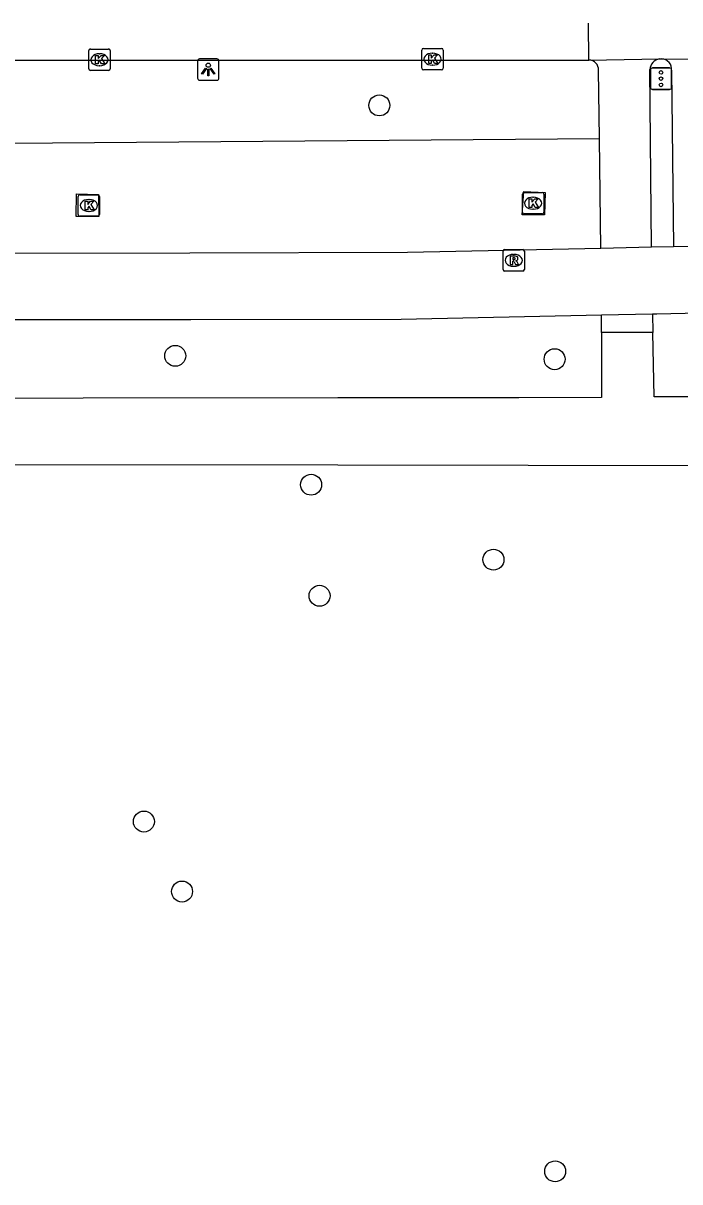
# Model space of a CAD drawing. Extents: x 160732 to 162105, y 387428 to 388479.
# Drawn here: x 160985.3 to 161016, y 388287.3 to 388341.4 of the extents above; entities that cross this region are included whole.
import ezdxf

# ---------------------------------------------------------------- set-up
doc = ezdxf.new("R2010")
doc.units = 0
for name, color, linetype in [('IMGEO_Berm_groen', 7, 'Continuous'), ('IMGEO_Boom', 7, 'Continuous'), ('IMGEO_Fietspad_open', 7, 'Continuous'), ('IMGEO_Kolk', 7, 'Continuous'), ('IMGEO_Lichtpunt', 7, 'Continuous'), ('IMGEO_Rijbaan_regionaal_gesloten', 7, 'Continuous'), ('IMGEO_Rioolput', 7, 'Continuous'), ('IMGEO_Verkeersregelinstallatiepaal', 7, 'Continuous'), ('IMGEO_Voetpad_open', 7, 'Continuous')]:
    doc.layers.add(name, color=color, linetype=linetype)

msp = doc.modelspace()

# ---------------------------------------------------------------- linework, layer by layer
at = {"layer": 'IMGEO_Berm_groen'}
msp.add_lwpolyline([(160961.107, 388335.651), (161012.219, 388336.063)], dxfattribs=at)
at = {"layer": 'IMGEO_Boom'}
for centre in [(161001.942, 388337.607), (160992.409, 388325.914), (161010.128, 388325.756), (160998.756, 388319.897), (161007.272, 388316.397), (160999.149, 388314.712), (160990.946, 388304.169), (160992.727, 388300.902), (161010.153, 388287.838)]:
    msp.add_circle(centre, 0.489, dxfattribs=at)
at = {"layer": 'IMGEO_Fietspad_open'}
for points in [[(161015.595, 388339.248), (161015.674, 388331.002)], [(161012.283, 388330.932), (161003.253, 388330.744), (160993.083, 388330.706), (160966.089, 388330.689), (160958.616, 388330.689), (160957.291, 388330.686)], [(161014.661, 388330.981), (161012.283, 388330.932)], [(161015.674, 388331.002), (161014.661, 388330.981)], [(161020.758, 388331.108), (161015.674, 388331.002)], [(161014.697, 388327.876), (161014.908, 388327.881), (161022.178, 388328.038), (161027.072, 388328.29), (161027.583, 388328.315)], [(160958.97, 388327.605), (160993.142, 388327.612), (161002.959, 388327.623), (161012.319, 388327.825)], [(161012.319, 388327.825), (161014.697, 388327.876)]]:
    msp.add_lwpolyline(points, dxfattribs=at)
msp.add_arc((161015.117, 388339.296), 0.48, 354.2109, 87.5435, dxfattribs=at)
at = {"layer": 'IMGEO_Kolk'}
for p, q in [((160988.37, 388339.313), (160988.37, 388340.165)), ((160988.445, 388340.239), (160989.297, 388340.239)), ((160988.858, 388340.019), (160988.883, 388340.019)), ((160989.371, 388340.165), (160989.371, 388339.313)), ((161003.926, 388339.337), (161003.926, 388340.189)), ((161004.001, 388340.263), (161004.853, 388340.263)), ((161004.414, 388340.043), (161004.439, 388340.043)), ((161004.927, 388340.189), (161004.927, 388339.337)), ((160988.881, 388339.459), (160988.856, 388339.459)), ((161004.437, 388339.483), (161004.412, 388339.483)), ((160989.297, 388339.239), (160988.445, 388339.239)), ((161004.853, 388339.263), (161004.001, 388339.263)), ((160987.95, 388333.434), (160988.802, 388333.434)), ((161008.625, 388332.614), (161008.625, 388333.466)), ((161008.7, 388333.54), (161009.552, 388333.54)), ((161009.626, 388333.466), (161009.626, 388332.614)), ((160987.875, 388332.508), (160987.875, 388333.36)), ((160988.363, 388333.214), (160988.388, 388333.214)), ((160988.876, 388333.36), (160988.876, 388332.508)), ((161009.113, 388333.32), (161009.138, 388333.32)), ((160988.802, 388332.434), (160987.95, 388332.434)), ((160988.386, 388332.654), (160988.361, 388332.654)), ((161009.552, 388332.54), (161008.7, 388332.54)), ((161009.136, 388332.76), (161009.111, 388332.76))]:
    msp.add_line(p, q, dxfattribs=at)
for points in [[(160988.37, 388339.313), (160988.37, 388340.165)], [(160988.445, 388340.239), (160989.297, 388340.239)], [(160988.691, 388339.939), (160988.814, 388339.939), (160988.814, 388339.788), (160988.944, 388339.939), (160989.108, 388339.939), (160988.962, 388339.788), (160989.115, 388339.539), (160988.963, 388339.539), (160988.878, 388339.703), (160988.814, 388339.636), (160988.814, 388339.539), (160988.691, 388339.539), (160988.691, 388339.939)], [(160989.371, 388340.165), (160989.371, 388339.313)], [(161003.926, 388339.337), (161003.926, 388340.189)], [(161004.001, 388340.263), (161004.853, 388340.263)], [(161004.247, 388339.963), (161004.37, 388339.963), (161004.37, 388339.812), (161004.5, 388339.963), (161004.664, 388339.963), (161004.518, 388339.812), (161004.671, 388339.563), (161004.519, 388339.563), (161004.434, 388339.727), (161004.37, 388339.66), (161004.37, 388339.563), (161004.247, 388339.563), (161004.247, 388339.963)], [(161004.927, 388340.189), (161004.927, 388339.337)], [(160989.297, 388339.239), (160988.445, 388339.239)], [(161004.853, 388339.263), (161004.001, 388339.263)], [(160987.95, 388333.434), (160988.802, 388333.434)], [(161008.625, 388332.614), (161008.625, 388333.466)], [(161008.7, 388333.54), (161009.552, 388333.54)], [(161009.626, 388333.466), (161009.626, 388332.614)], [(160987.875, 388332.508), (160987.875, 388333.36)], [(160988.196, 388333.134), (160988.319, 388333.134), (160988.319, 388332.983), (160988.449, 388333.134), (160988.613, 388333.134), (160988.467, 388332.983), (160988.62, 388332.734), (160988.468, 388332.734), (160988.383, 388332.898), (160988.319, 388332.831), (160988.319, 388332.734), (160988.196, 388332.734), (160988.196, 388333.134)], [(160988.876, 388333.36), (160988.876, 388332.508)], [(161008.946, 388333.24), (161009.069, 388333.24), (161009.069, 388333.089), (161009.199, 388333.24), (161009.363, 388333.24), (161009.217, 388333.089), (161009.37, 388332.84), (161009.218, 388332.84), (161009.133, 388333.004), (161009.069, 388332.937), (161009.069, 388332.84), (161008.946, 388332.84), (161008.946, 388333.24)], [(160988.802, 388332.434), (160987.95, 388332.434)], [(161009.552, 388332.54), (161008.7, 388332.54)]]:
    msp.add_lwpolyline(points, dxfattribs=at)
for centre, start, end in [((160988.447, 388340.163), 91.552, 178.448), ((160988.447, 388340.163), 91.552, 178.448), ((160989.295, 388340.163), 1.552, 88.448), ((160989.295, 388340.163), 1.552, 88.448), ((161004.003, 388340.187), 91.552, 178.448), ((161004.003, 388340.187), 91.552, 178.448), ((161004.851, 388340.187), 1.552, 88.448), ((161004.851, 388340.187), 1.552, 88.448), ((161004.003, 388339.339), 181.552, 268.448), ((161004.003, 388339.339), 181.552, 268.448), ((161004.851, 388339.339), 271.552, 358.448), ((161004.851, 388339.339), 271.552, 358.448), ((160988.447, 388339.315), 181.552, 268.448), ((160988.447, 388339.315), 181.552, 268.448), ((160989.295, 388339.315), 271.552, 358.448), ((160989.295, 388339.315), 271.552, 358.448), ((160987.952, 388333.358), 91.552, 178.448), ((160987.952, 388333.358), 91.552, 178.448), ((160988.8, 388333.358), 1.552, 88.448), ((160988.8, 388333.358), 1.552, 88.448), ((161008.702, 388333.464), 91.552, 178.448), ((161008.702, 388333.464), 91.552, 178.448), ((161009.55, 388333.464), 1.552, 88.448), ((161009.55, 388333.464), 1.552, 88.448), ((160987.952, 388332.51), 181.552, 268.448), ((160987.952, 388332.51), 181.552, 268.448), ((160988.8, 388332.51), 271.552, 358.448), ((160988.8, 388332.51), 271.552, 358.448), ((161008.702, 388332.616), 181.552, 268.448), ((161008.702, 388332.616), 181.552, 268.448), ((161009.55, 388332.616), 271.552, 358.448), ((161009.55, 388332.616), 271.552, 358.448)]:
    msp.add_arc(centre, 0.0765, start, end, dxfattribs=at)
for centre, major_axis, ratio, start_param, end_param in [((160988.857, 388339.739), (-0.387, 0.002), 0.722429, 4.712389, 7.853982), ((160988.882, 388339.739), (-0.39, 0.002), 0.717154, 1.570796, 4.712389), ((161004.413, 388339.763), (-0.387, 0.002), 0.722429, 4.712389, 7.853982), ((161004.438, 388339.763), (-0.39, 0.002), 0.717154, 1.570796, 4.712389), ((160988.362, 388332.934), (-0.387, 0.002), 0.722429, 4.712389, 7.853982), ((160988.387, 388332.934), (-0.39, 0.002), 0.717154, 1.570796, 4.712389), ((161009.112, 388333.04), (-0.387, 0.002), 0.722429, 4.712389, 7.853982), ((161009.137, 388333.04), (-0.39, 0.002), 0.717154, 1.570796, 4.712389)]:
    msp.add_ellipse(centre, major_axis=major_axis, ratio=ratio, start_param=start_param, end_param=end_param, dxfattribs=at)
at = {"layer": 'IMGEO_Lichtpunt'}
for p, q in [((160993.453, 388339.685), (160993.453, 388338.878)), ((160993.453, 388339.685), (160993.453, 388338.878)), ((160994.355, 388339.78), (160993.547, 388339.78)), ((160994.355, 388339.78), (160993.547, 388339.78)), ((160994.449, 388338.878), (160994.449, 388339.685)), ((160994.449, 388338.878), (160994.449, 388339.685)), ((160993.547, 388338.784), (160994.355, 388338.784)), ((160993.547, 388338.784), (160994.355, 388338.784))]:
    msp.add_line(p, q, dxfattribs=at)
for points in [[(160993.827, 388339.349), (160993.866, 388339.321), (160993.678, 388339.059), (160993.64, 388339.086), (160993.827, 388339.349)], [(160994.039, 388339.321), (160994.077, 388339.348), (160994.264, 388339.086), (160994.225, 388339.058), (160994.039, 388339.321)], [(160993.929, 388339.301), (160993.976, 388339.301), (160993.976, 388338.979), (160993.929, 388338.979), (160993.929, 388339.301)]]:
    msp.add_lwpolyline(points, dxfattribs=at)
msp.add_circle((160993.952, 388339.483), 0.0994, dxfattribs=at)
for centre, start, end in [((160993.547, 388339.685), 90, 180), ((160993.547, 388339.685), 90, 180), ((160994.355, 388339.685), 0, 90), ((160994.355, 388339.685), 0, 90), ((160993.547, 388338.878), 180, 270), ((160993.547, 388338.878), 180, 270), ((160994.355, 388338.878), 270, 0), ((160994.355, 388338.878), 270, 360)]:
    msp.add_arc(centre, 0.0946, start, end, dxfattribs=at)
at = {"layer": 'IMGEO_Rijbaan_regionaal_gesloten'}
for points in [[(161011.732, 388339.725), (161011.715, 388341.445)], [(160969.355, 388339.721), (161011.732, 388339.725)], [(161011.732, 388339.725), (161015.023, 388339.774)], [(161015.023, 388339.774), (161015.138, 388339.776)], [(161015.138, 388339.776), (161018.349, 388339.75)]]:
    msp.add_lwpolyline(points, dxfattribs=at)
at = {"layer": 'IMGEO_Rioolput'}
for p, q in [((161007.719, 388329.946), (161007.719, 388330.798)), ((161007.794, 388330.872), (161008.646, 388330.872)), ((161008.72, 388330.798), (161008.72, 388329.946)), ((161008.207, 388330.652), (161008.232, 388330.652)), ((161008.646, 388329.872), (161007.794, 388329.872)), ((161008.23, 388330.092), (161008.205, 388330.092))]:
    msp.add_line(p, q, dxfattribs=at)
for points in [[(161007.719, 388329.946), (161007.719, 388330.798)], [(161007.794, 388330.872), (161008.646, 388330.872)], [(161008.72, 388330.798), (161008.72, 388329.946)], [(161008.308, 388330.57), (161008.056, 388330.572), (161008.056, 388330.172)], [(161008.056, 388330.172), (161008.18, 388330.172), (161008.18, 388330.334), (161008.191, 388330.334)], [(161008.234, 388330.491), (161008.18, 388330.491), (161008.18, 388330.41)], [(161008.18, 388330.41), (161008.232, 388330.41)], [(161008.238, 388330.305), (161008.309, 388330.172), (161008.449, 388330.172), (161008.384, 388330.298)], [(161008.646, 388329.872), (161007.794, 388329.872)]]:
    msp.add_lwpolyline(points, dxfattribs=at)
for centre, radius, start, end in [((161007.796, 388330.796), 0.0765, 91.552, 178.448), ((161007.796, 388330.796), 0.0765, 91.552, 178.448), ((161008.644, 388330.796), 0.0765, 1.552, 88.448), ((161008.644, 388330.796), 0.0765, 1.552, 88.448), ((161008.19, 388330.281), 0.0533, 26.0293, 88.6989), ((161008.216, 388330.599), 0.19, 274.7715, 282.9687), ((161008.24, 388330.395), 0.0964, 77.0061, 93.1865), ((161008.254, 388330.452), 0.0378, 276.6634, 79.6772), ((161008.307, 388330.46), 0.109, 350.3612, 89.416), ((161008.305, 388330.46), 0.112, 277.5842, 350.9817), ((161008.289, 388330.245), 0.108, 29.5134, 73.7905), ((161007.796, 388329.948), 0.0765, 181.552, 268.448), ((161007.796, 388329.948), 0.0765, 181.552, 268.448), ((161008.644, 388329.948), 0.0765, 271.552, 358.448), ((161008.644, 388329.948), 0.0765, 271.552, 358.448)]:
    msp.add_arc(centre, radius, start, end, dxfattribs=at)
for centre, major_axis, ratio, start_param, end_param in [((161008.206, 388330.372), (-0.387, 0.002), 0.722429, 4.712389, 7.853982), ((161008.231, 388330.372), (-0.39, 0.002), 0.717154, 1.570796, 4.712389)]:
    msp.add_ellipse(centre, major_axis=major_axis, ratio=ratio, start_param=start_param, end_param=end_param, dxfattribs=at)
at = {"layer": 'IMGEO_Verkeersregelinstallatiepaal'}
for p, q in [((161014.704, 388339.355), (161015.494, 388339.355)), ((161015.494, 388339.355), (161014.704, 388339.355)), ((161014.604, 388338.455), (161014.604, 388339.255)), ((161014.604, 388339.255), (161014.604, 388338.455)), ((161015.594, 388339.255), (161015.594, 388338.455)), ((161015.594, 388338.455), (161015.594, 388339.255)), ((161015.494, 388338.355), (161014.704, 388338.355)), ((161014.704, 388338.355), (161015.494, 388338.355))]:
    msp.add_line(p, q, dxfattribs=at)
for centre in [(161015.099, 388339.145), (161015.099, 388338.855), (161015.099, 388338.565)]:
    msp.add_circle(centre, 0.085, dxfattribs=at)
for centre, start, end in [((161014.704, 388339.255), 90, 180), ((161014.704, 388339.255), 90, 180), ((161015.494, 388339.255), 0, 90), ((161015.494, 388339.255), 360, 90), ((161014.704, 388338.455), 180, 270), ((161014.704, 388338.455), 180, 270), ((161015.494, 388338.455), 270, 0), ((161015.494, 388338.455), 270, 0)]:
    msp.add_arc(centre, 0.1, start, end, dxfattribs=at)
at = {"layer": 'IMGEO_Voetpad_open'}
for points in [[(161012.219, 388336.063), (161012.18, 388339.246)], [(161014.661, 388330.981), (161014.581, 388339.28)], [(161012.283, 388330.932), (161012.219, 388336.063)], [(160988.826, 388333.453), (160988.844, 388332.416), (160987.786, 388332.418), (160987.799, 388333.471), (160988.826, 388333.453)], [(161008.686, 388333.584), (161009.682, 388333.546), (161009.654, 388332.498), (161008.617, 388332.503), (161008.686, 388333.584)], [(161027.583, 388328.315), (161027.705, 388324.004), (161014.781, 388323.994), (161014.716, 388327.007)], [(161012.32, 388327.005), (161012.324, 388323.962), (161008.462, 388323.952), (161000, 388323.945), (160964.324, 388323.913), (160958.87, 388323.86), (160958.97, 388327.605)], [(161012.32, 388327.005), (161012.319, 388327.825)], [(161014.697, 388327.876), (161014.716, 388327.007)], [(161014.716, 388327.007), (161012.32, 388327.005)], [(161017.786, 388320.784), (161000, 388320.807), (160980.412, 388320.832), (160980.438, 388317.673)]]:
    msp.add_lwpolyline(points, dxfattribs=at)
for centre, radius, start, end in [((161011.716, 388339.261), 0.465, 358.187, 87.9823), ((161015.086, 388339.273), 0.505, 97.1836, 179.176)]:
    msp.add_arc(centre, radius, start, end, dxfattribs=at)

doc.saveas('drawing.dxf')
